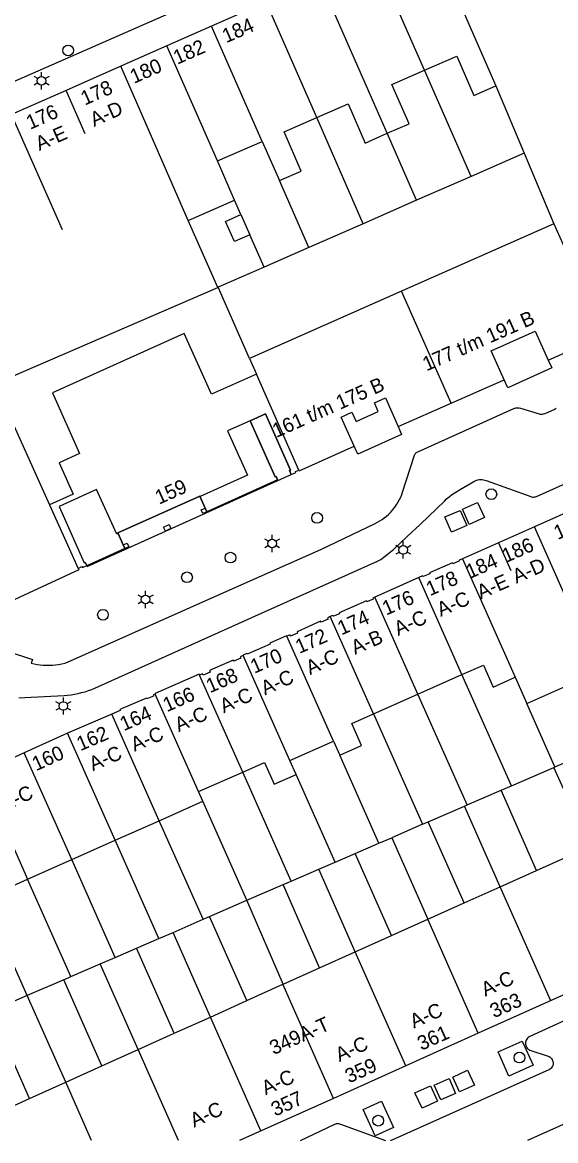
# Model space of a CAD drawing. Extents: x 122462 to 123306, y 485548 to 486417.
# Drawn here: x 123170.2 to 123225.8, y 485548.3 to 485664.9 of the extents above; entities that cross this region are included whole.
import ezdxf

# ---------------------------------------------------------------- set-up
doc = ezdxf.new("R2010")
doc.units = 0
for name, color, linetype in [('Level 1', 7, 'Continuous'), ('Level 10', 7, 'Continuous'), ('Level 11', 7, 'Continuous'), ('Level 17', 7, 'Continuous'), ('Level 19', 7, 'Continuous'), ('Level 2', 7, 'Continuous'), ('Level 34', 7, 'Continuous'), ('Level 4', 7, 'Continuous'), ('Level 42', 7, 'Continuous'), ('Level 5', 7, 'Continuous'), ('Level 50', 7, 'Continuous'), ('Level 53', 7, 'Continuous'), ('Level 58', 7, 'Continuous')]:
    doc.layers.add(name, color=color, linetype=linetype)

msp = doc.modelspace()

# ---------------------------------------------------------------- linework, layer by layer
at = {"layer": 'Level 1'}
for p, q in [((123195.58, 485667.02), (123189.89, 485664.53)), ((123189.89, 485664.53), (123185.23, 485662.48)), ((123185.23, 485662.48), (123180.41, 485660.35)), ((123180.41, 485660.35), (123174.72, 485657.83)), ((123219.52, 485658.31), (123222.48, 485651.29)), ((123174.72, 485657.83), (123169.02, 485655.31)), ((123190.49, 485650.47), (123195.16, 485652.51)), ((123195.16, 485652.51), (123196.95, 485648.42)), ((123222.48, 485651.29), (123225.58, 485643.93)), ((123192.29, 485646.38), (123190.49, 485650.47)), ((123187.46, 485644.26), (123192.29, 485646.38)), ((123190.52, 485637.28), (123187.46, 485644.26)), ((123225.58, 485643.93), (123209.69, 485636.89)), ((123167.68, 485627.41), (123190.52, 485637.28)), ((123209.69, 485636.89), (123193.84, 485629.87)), ((123193.84, 485629.87), (123194.56, 485628.25)), ((123231.28, 485615.76), (123223.54, 485612.32)), ((123172.98, 485614.62), (123175.97, 485607.99)), ((123189.22, 485614.28), (123189.4, 485613.9)), ((123223.54, 485612.32), (123219.79, 485610.66)), ((123180.85, 485610.06), (123180.68, 485610.44)), ((123219.79, 485610.66), (123216.03, 485608.99)), ((123211.49, 485607.04), (123206.9, 485604.97)), ((123211.39, 485594.87), (123215.99, 485596.91)), ((123221.52, 485596.64), (123222.74, 485593.9)), ((123206.77, 485592.81), (123211.39, 485594.87)), ((123179.49, 485592.78), (123174.88, 485590.8)), ((123174.88, 485590.8), (123170.36, 485588.74)), ((123198.05, 485587.95), (123202.59, 485589.97)), ((123202.59, 485589.97), (123203.24, 485588.52)), ((123170.36, 485588.74), (123165.79, 485586.65)), ((123198.7, 485586.5), (123198.05, 485587.95)), ((123188.53, 485584.71), (123193.13, 485586.75)), ((123188.98, 485583.7), (123188.53, 485584.71)), ((123184.43, 485581.68), (123188.98, 485583.7)), ((123179.84, 485579.64), (123184.43, 485581.68)), ((123175.3, 485577.62), (123179.84, 485579.64)), ((123170.71, 485575.58), (123175.3, 485577.62)), ((123223.76, 485576.49), (123227.47, 485578.16)), ((123219.98, 485574.8), (123223.76, 485576.49)), ((123166.16, 485573.56), (123170.71, 485575.58)), ((123216.2, 485573.1), (123219.98, 485574.8)), ((123212.43, 485571.4), (123216.2, 485573.1)), ((123208.65, 485569.71), (123212.43, 485571.4)), ((123204.87, 485568.01), (123208.65, 485569.71)), ((123201.12, 485566.33), (123204.87, 485568.01)), ((123197.34, 485564.63), (123201.12, 485566.33)), ((123232.84, 485566.32), (123217.69, 485559.51)), ((123193.55, 485562.92), (123197.32, 485564.62)), ((123197.32, 485564.62), (123197.34, 485564.63)), ((123189.77, 485561.21), (123193.55, 485562.92)), ((123186, 485559.51), (123189.77, 485561.21)), ((123182.22, 485557.81), (123186, 485559.51)), ((123217.69, 485559.51), (123202.58, 485552.73)), ((123178.45, 485556.11), (123182.22, 485557.81)), ((123174.68, 485554.41), (123178.45, 485556.11)), ((123170.9, 485552.7), (123174.68, 485554.41)), ((123202.58, 485552.73), (123192.81, 485548.32))]:
    msp.add_line(p, q, dxfattribs=at)
for points in [[(123212.08, 485659.93), (123215.44, 485661.4), (123217.24, 485657.31), (123219.52, 485658.31)], [(123208.19, 485653.35), (123210.49, 485654.35), (123208.69, 485658.44), (123212.08, 485659.93)], [(123200.85, 485655.01), (123204.11, 485656.44), (123205.9, 485652.34), (123208.19, 485653.35)], [(123196.95, 485648.42), (123199.24, 485649.42), (123197.45, 485653.52), (123200.85, 485655.01)], [(123194.56, 485628.25), (123189.88, 485626.15), (123187.04, 485632.48), (123173.29, 485626.3), (123176.13, 485619.97), (123174, 485619.01), (123175.47, 485615.74), (123172.98, 485614.62)], [(123214.86, 485625.21), (123220.39, 485627.64), (123219.04, 485630.66), (123223.63, 485632.71), (123224.97, 485629.71), (123230.76, 485632.23)], [(123198.99, 485618.24), (123199.02, 485618.17), (123204.76, 485620.72), (123203.4, 485623.77), (123204.52, 485624.27), (123204.95, 485623.31), (123207.26, 485624.35), (123206.86, 485625.25), (123208, 485625.76), (123209.33, 485622.77), (123214.86, 485625.21)], [(123189.4, 485613.9), (123196.77, 485617.21), (123196.61, 485617.58), (123196.5, 485617.53), (123193.89, 485623.38)], [(123193.89, 485623.38), (123195.49, 485624.1), (123198.11, 485618.23), (123197.99, 485618.18), (123198.18, 485617.76), (123198.68, 485617.98), (123198.63, 485618.08), (123198.99, 485618.24)], [(123180.68, 485610.44), (123180.12, 485611.68), (123188.66, 485615.52), (123189.22, 485614.28)], [(123175.97, 485607.99), (123176.37, 485608.17), (123176.41, 485608.07), (123180.85, 485610.06)], [(123216.03, 485608.99), (123215.7, 485608.85), (123215.74, 485608.76), (123215.04, 485608.46), (123215, 485608.55), (123212.6, 485607.52), (123212.64, 485607.43), (123211.93, 485607.13), (123211.89, 485607.22), (123211.49, 485607.04)], [(123206.9, 485604.97), (123206.68, 485604.87), (123206.72, 485604.78), (123206.08, 485604.5), (123206.04, 485604.59), (123203.17, 485603.35), (123203.21, 485603.26), (123202.58, 485602.99), (123202.54, 485603.08), (123202.26, 485602.96)], [(123202.26, 485602.96), (123201.98, 485602.83), (123202.04, 485602.7), (123201.31, 485602.37), (123201.25, 485602.5), (123198.79, 485601.38), (123198.85, 485601.25), (123198.12, 485600.92), (123198.06, 485601.05), (123197.73, 485600.91)], [(123197.73, 485600.91), (123197.71, 485600.96), (123195.95, 485600.18), (123195.99, 485600.09), (123193.6, 485599.03), (123193.56, 485599.12), (123193.17, 485598.94), (123193.19, 485598.89)], [(123222.74, 485593.9), (123230.24, 485597.23), (123228.49, 485601.17)], [(123193.19, 485598.89), (123192.87, 485598.75), (123192.93, 485598.61), (123192.21, 485598.3), (123192.15, 485598.43), (123189.67, 485597.33), (123189.74, 485597.18), (123189.01, 485596.86), (123188.95, 485596.99), (123188.64, 485596.85)], [(123215.99, 485596.91), (123218.22, 485597.9), (123219.24, 485595.62), (123221.52, 485596.64)], [(123188.64, 485596.85), (123188.59, 485596.96), (123183.99, 485594.93), (123184.02, 485594.86)], [(123184.02, 485594.86), (123183.79, 485594.76), (123183.83, 485594.68), (123183.13, 485594.38), (123183.1, 485594.47), (123180.31, 485593.29), (123180.37, 485593.16), (123179.49, 485592.78)], [(123203.24, 485588.52), (123205.52, 485589.53), (123204.51, 485591.81), (123206.77, 485592.81)], [(123193.13, 485586.75), (123195.4, 485587.76), (123196.41, 485585.48), (123198.7, 485586.5)], [(123164.65, 485549.89), (123166.83, 485550.87), (123170.9, 485552.7)]]:
    msp.add_lwpolyline(points, dxfattribs=at)
at = {"layer": 'Level 10'}
msp.add_lwpolyline([(123176.9, 485608.2), (123198.18, 485617.76), (123197.99, 485618.18), (123198.11, 485618.23), (123195.49, 485624.1), (123193.89, 485623.38), (123196.5, 485617.53), (123196.61, 485617.58), (123196.77, 485617.21), (123189.4, 485613.9), (123188.66, 485615.52), (123180.12, 485611.68), (123180.85, 485610.06), (123176.87, 485608.27), (123176.9, 485608.2)], dxfattribs=at)
at = {"layer": 'Level 11'}
for points in [[(123224.97, 485629.71), (123225.35, 485628.89), (123220.76, 485626.82), (123220.39, 485627.64)], [(123209.33, 485622.77), (123209.7, 485621.95), (123205.13, 485619.9), (123204.76, 485620.72)]]:
    msp.add_lwpolyline(points, dxfattribs=at)
at = {"layer": 'Level 17'}
for points in [[(123207.55, 485675.57), (123168.36, 485658.32)], [(123209.05, 485614.46), (123209.21, 485614.69), (123209.35, 485614.93), (123209.48, 485615.17), (123209.6, 485615.43), (123209.71, 485615.68), (123209.8, 485615.95), (123211.05, 485619.79), (123211.08, 485619.86), (123211.12, 485619.94), (123211.17, 485620), (123211.23, 485620.06), (123211.3, 485620.11), (123211.37, 485620.15), (123221.38, 485624.65), (123221.49, 485624.7), (123221.61, 485624.72), (123221.72, 485624.74), (123221.84, 485624.74), (123221.96, 485624.73), (123222.08, 485624.7), (123224.02, 485624.11), (123224.13, 485624.08), (123224.25, 485624.07), (123224.37, 485624.07), (123224.49, 485624.09), (123224.61, 485624.12), (123224.72, 485624.16), (123225.61, 485624.56), (123225.71, 485624.62), (123225.81, 485624.69)], [(123169.78, 485594.48), (123170.42, 485594.52), (123171.07, 485594.55), (123174.51, 485594.75), (123174.88, 485594.78), (123175.25, 485594.82), (123175.61, 485594.87), (123175.98, 485594.94), (123176.34, 485595.03), (123176.7, 485595.13), (123177.05, 485595.24), (123177.39, 485595.37), (123194.08, 485602.87), (123207.17, 485608.73), (123207.53, 485608.91), (123208.84, 485609.95), (123210.25, 485611.29), (123211.66, 485612.59), (123214.15, 485615), (123214.39, 485615.23), (123214.65, 485615.44), (123214.91, 485615.65), (123215.18, 485615.84), (123215.45, 485616.02), (123215.73, 485616.19), (123217.22, 485617.05), (123217.36, 485617.11), (123217.5, 485617.17), (123217.64, 485617.21), (123217.79, 485617.24), (123217.94, 485617.25), (123218.09, 485617.25), (123218.23, 485617.23), (123218.38, 485617.2), (123218.52, 485617.16), (123223.15, 485615.48), (123223.25, 485615.45), (123223.35, 485615.43), (123223.45, 485615.43), (123223.55, 485615.44), (123223.65, 485615.46), (123223.75, 485615.5), (123237.93, 485621.84)], [(123168.35, 485599.41), (123171.2, 485598.5), (123171.08, 485598.1), (123171.39, 485598.02), (123171.71, 485597.96), (123172.02, 485597.92), (123172.34, 485597.89), (123172.66, 485597.88), (123172.98, 485597.88), (123173.3, 485597.9), (123173.62, 485597.93), (123173.94, 485597.97), (123174.26, 485598.03), (123174.57, 485598.11), (123174.88, 485598.2), (123190.86, 485605.32), (123201.26, 485609.97), (123206.94, 485612.68), (123207.19, 485612.81), (123207.43, 485612.95), (123207.66, 485613.1), (123207.89, 485613.26), (123208.11, 485613.44), (123208.32, 485613.62), (123208.52, 485613.82), (123208.7, 485614.02), (123208.88, 485614.24), (123209.05, 485614.46)], [(123175.97, 485607.99), (123176.03, 485607.84), (123162.14, 485601.39)], [(123231.66, 485563.09), (123223.07, 485559.18), (123222.98, 485559.13), (123222.89, 485559.07), (123222.81, 485558.99), (123222.74, 485558.9), (123222.69, 485558.8), (123222.65, 485558.7), (123222.62, 485558.59), (123222.61, 485558.48), (123222.62, 485558.37), (123222.64, 485558.26), (123222.68, 485558.16), (123222.73, 485558.06), (123222.8, 485557.97), (123222.87, 485557.89), (123222.96, 485557.82), (123223.06, 485557.77), (123224.98, 485557.13), (123225.08, 485557.08), (123225.17, 485557.03), (123225.25, 485556.96), (123225.33, 485556.88), (123225.39, 485556.79), (123225.43, 485556.69), (123225.47, 485556.59), (123225.48, 485556.49), (123225.49, 485556.38), (123225.48, 485556.27), (123225.45, 485556.17), (123225.41, 485556.07), (123225.36, 485555.98), (123225.29, 485555.89), (123225.22, 485555.82), (123225.13, 485555.75), (123225.04, 485555.7), (123208.59, 485548.33), (123208.55, 485548.32)], [(123220.89, 485555.06), (123219.76, 485557.57), (123222.27, 485558.71), (123223.41, 485556.19), (123220.89, 485555.06)], [(123206.95, 485548.81), (123205.7, 485551.56), (123207.61, 485552.43), (123208.86, 485549.68), (123206.95, 485548.81)], [(123228.49, 485550.88), (123222.83, 485548.32)], [(123199.14, 485548.32), (123202.74, 485550.04), (123202.83, 485550.08), (123202.92, 485550.1), (123203.02, 485550.11), (123203.12, 485550.1), (123203.22, 485550.08), (123203.31, 485550.05), (123208, 485548.32)]]:
    msp.add_lwpolyline(points, dxfattribs=at)
at = {"layer": 'Level 19'}
for p, q in [((123216.93, 485648.86), (123212.08, 485659.93)), ((123205.7, 485643.93), (123200.85, 485655.01)), ((123211.25, 485646.37), (123208.19, 485653.35)), ((123222.48, 485651.29), (123216.93, 485648.86)), ((123216.93, 485648.86), (123211.25, 485646.37)), ((123200.01, 485641.44), (123196.95, 485648.42)), ((123192.95, 485644.87), (123192.29, 485646.38)), ((123211.25, 485646.37), (123205.7, 485643.93)), ((123205.7, 485643.93), (123200.01, 485641.44)), ((123195.35, 485639.4), (123193.87, 485642.76)), ((123200.01, 485641.44), (123195.35, 485639.4)), ((123195.35, 485639.4), (123190.58, 485637.31)), ((123190.58, 485637.31), (123190.52, 485637.28)), ((123193.84, 485629.87), (123190.58, 485637.31)), ((123167.29, 485627.23), (123172.98, 485614.62)), ((123221.14, 485585.32), (123215.99, 485596.91)), ((123216.52, 485583.32), (123211.39, 485594.87)), ((123225.68, 485587.29), (123222.74, 485593.9)), ((123206.77, 485592.81), (123211.88, 485581.31)), ((123225.68, 485587.29), (123235.41, 485591.5)), ((123207.32, 485579.33), (123203.24, 485588.52)), ((123221.14, 485585.32), (123225.57, 485587.24)), ((123225.57, 485587.24), (123225.68, 485587.29)), ((123229.3, 485578.98), (123225.57, 485587.24)), ((123198.18, 485575.38), (123193.13, 485586.75)), ((123202.76, 485577.36), (123198.7, 485586.5)), ((123216.52, 485583.32), (123220.06, 485584.85)), ((123220.06, 485584.85), (123221.14, 485585.32)), ((123223.76, 485576.49), (123220.06, 485584.85)), ((123193.57, 485573.38), (123188.98, 485583.7)), ((123212.46, 485581.56), (123216.26, 485583.21)), ((123216.26, 485583.21), (123216.52, 485583.32)), ((123219.98, 485574.8), (123216.26, 485583.21)), ((123189, 485571.4), (123184.43, 485581.68)), ((123211.88, 485581.31), (123208.66, 485579.91)), ((123211.88, 485581.31), (123212.46, 485581.56)), ((123216.2, 485573.1), (123212.46, 485581.56)), ((123207.32, 485579.33), (123208.66, 485579.91)), ((123208.66, 485579.91), (123212.43, 485571.4)), ((123184.39, 485569.4), (123179.84, 485579.64)), ((123204.86, 485578.27), (123207.32, 485579.33)), ((123179.83, 485567.43), (123175.3, 485577.62)), ((123202.76, 485577.36), (123204.86, 485578.27)), ((123208.65, 485569.71), (123204.86, 485578.27)), ((123198.18, 485575.38), (123201.06, 485576.62)), ((123201.06, 485576.62), (123202.76, 485577.36)), ((123204.87, 485568.01), (123201.06, 485576.62)), ((123175.22, 485565.43), (123170.71, 485575.58)), ((123197.35, 485575.02), (123198.18, 485575.38)), ((123193.57, 485573.38), (123197.35, 485575.02)), ((123201.12, 485566.33), (123197.35, 485575.02)), ((123170.65, 485563.45), (123166.16, 485573.56)), ((123189.67, 485571.68), (123193.57, 485573.38)), ((123197.34, 485564.63), (123193.57, 485573.38)), ((123185.87, 485570.04), (123189, 485571.4)), ((123189, 485571.4), (123189.67, 485571.68)), ((123193.55, 485562.92), (123189.67, 485571.68)), ((123184.39, 485569.4), (123185.87, 485570.04)), ((123189.77, 485561.21), (123185.87, 485570.04)), ((123179.83, 485567.43), (123182.07, 485568.4)), ((123182.07, 485568.4), (123184.39, 485569.4)), ((123186, 485559.51), (123182.07, 485568.4)), ((123178.27, 485566.75), (123179.83, 485567.43)), ((123175.22, 485565.43), (123178.27, 485566.75)), ((123182.22, 485557.81), (123178.27, 485566.75)), ((123174.47, 485565.1), (123170.67, 485563.46)), ((123174.47, 485565.1), (123175.22, 485565.43)), ((123178.45, 485556.11), (123174.47, 485565.1)), ((123170.65, 485563.45), (123166.87, 485561.81)), ((123170.67, 485563.46), (123170.65, 485563.45)), ((123174.68, 485554.41), (123170.67, 485563.46)), ((123170.9, 485552.7), (123166.87, 485561.81))]:
    msp.add_line(p, q, dxfattribs=at)
at = {"layer": 'Level 2'}
msp.add_line((123192.95, 485644.87), (123193.87, 485642.76), dxfattribs=at)
msp.add_lwpolyline([(123193.87, 485642.76), (123192.27, 485642.06), (123191.35, 485644.17), (123192.95, 485644.87)], dxfattribs=at)
at = {"layer": 'Level 34'}
for points in [[(123189.4, 485613.9), (123188.98, 485613.71), (123188.8, 485614.09), (123189.22, 485614.28)], [(123185.07, 485611.87), (123184.88, 485612.29), (123185.45, 485612.55), (123185.64, 485612.13), (123185.07, 485611.87)], [(123180.68, 485610.44), (123181.1, 485610.63), (123181.27, 485610.25), (123180.85, 485610.06)]]:
    msp.add_lwpolyline(points, dxfattribs=at)
at = {"layer": 'Level 4'}
for p, q in [((123212.47, 485674.4), (123219.52, 485658.31)), ((123212.08, 485659.93), (123206.82, 485671.93)), ((123208.19, 485653.35), (123201.14, 485669.45)), ((123200.85, 485655.01), (123195.58, 485667.02)), ((123195.16, 485652.51), (123189.89, 485664.53)), ((123190.49, 485650.47), (123185.23, 485662.48)), ((123187.46, 485644.26), (123180.41, 485660.35)), ((123225.58, 485643.93), (123230.76, 485632.23)), ((123214.86, 485625.21), (123209.69, 485636.89)), ((123198.99, 485618.24), (123194.56, 485628.25)), ((123228.49, 485601.17), (123223.54, 485612.32)), ((123216.03, 485608.99), (123221.52, 485596.64)), ((123215.99, 485596.91), (123211.49, 485607.04)), ((123211.39, 485594.87), (123206.9, 485604.97)), ((123206.77, 485592.81), (123202.26, 485602.96)), ((123202.59, 485589.97), (123197.73, 485600.91)), ((123198.05, 485587.95), (123193.19, 485598.89)), ((123193.13, 485586.75), (123188.64, 485596.85)), ((123188.53, 485584.71), (123184.02, 485594.86)), ((123184.43, 485581.68), (123179.49, 485592.78)), ((123179.84, 485579.64), (123174.88, 485590.8)), ((123175.3, 485577.62), (123170.36, 485588.74)), ((123165.79, 485586.65), (123170.71, 485575.58))]:
    msp.add_line(p, q, dxfattribs=at)
at = {"layer": 'Level 42'}
for points in [[(123214.89, 485611.76), (123214.2, 485613.35), (123215.79, 485614.04), (123216.48, 485612.45), (123214.89, 485611.76)], [(123216.74, 485612.58), (123216.04, 485614.16), (123217.62, 485614.86), (123218.32, 485613.28), (123216.74, 485612.58)], [(123215.74, 485553.4), (123215.02, 485554.94), (123216.57, 485555.66), (123217.28, 485554.11), (123215.74, 485553.4)], [(123213.79, 485552.56), (123213.1, 485554.1), (123214.64, 485554.79), (123215.33, 485553.25), (123213.79, 485552.56)], [(123211.83, 485551.69), (123211.09, 485553.29), (123212.7, 485554.03), (123213.44, 485552.43), (123211.83, 485551.69)]]:
    msp.add_lwpolyline(points, dxfattribs=at)
at = {"layer": 'Level 5'}
for p, q in [((123176.72, 485653.31), (123174.72, 485657.83)), ((123174.34, 485643.28), (123169.02, 485655.31)), ((123219.79, 485610.66), (123221.08, 485607.75)), ((123219.79, 485610.66), (123219.79, 485610.66)), ((123225.24, 485562.91), (123219.98, 485574.8)), ((123217.69, 485559.51), (123212.43, 485571.4)), ((123210.13, 485556.12), (123204.87, 485568.01)), ((123202.58, 485552.73), (123197.32, 485564.62)), ((123195.03, 485549.33), (123189.77, 485561.21)), ((123186.42, 485548.32), (123182.22, 485557.81)), ((123177.37, 485548.32), (123174.68, 485554.41))]:
    msp.add_line(p, q, dxfattribs=at)
for points in [[(123193.89, 485623.38), (123191.56, 485622.33), (123193.64, 485617.7), (123188.69, 485615.47)], [(123180.14, 485611.63), (123179.99, 485611.56), (123177.9, 485616.2), (123174, 485614.45), (123176.61, 485608.58), (123176.71, 485608.62), (123176.87, 485608.27)]]:
    msp.add_lwpolyline(points, dxfattribs=at)
at = {"layer": 'Level 50'}
for p, q in [((123171.77, 485659.05), (123171.38, 485659.28)), ((123172.16, 485659.28), (123172.16, 485659.73)), ((123172.94, 485659.28), (123172.55, 485659.05)), ((123171.77, 485658.6), (123171.38, 485658.38)), ((123172.16, 485657.93), (123172.16, 485658.38)), ((123172.94, 485658.38), (123172.55, 485658.6)), ((123196.2, 485611.04), (123196.2, 485611.49)), ((123195.81, 485610.81), (123195.42, 485611.04)), ((123195.81, 485610.36), (123195.42, 485610.14)), ((123196.98, 485611.04), (123196.59, 485610.81)), ((123196.98, 485610.14), (123196.59, 485610.36)), ((123209.48, 485610.14), (123209.09, 485610.36)), ((123209.87, 485610.36), (123209.87, 485610.81)), ((123210.65, 485610.36), (123210.26, 485610.14)), ((123196.2, 485609.69), (123196.2, 485610.14)), ((123209.48, 485609.69), (123209.09, 485609.46)), ((123209.87, 485609.01), (123209.87, 485609.46)), ((123210.65, 485609.46), (123210.26, 485609.69)), ((123183, 485605.2), (123183, 485605.65)), ((123182.61, 485604.97), (123182.22, 485605.2)), ((123182.61, 485604.52), (123182.22, 485604.3)), ((123183.78, 485605.2), (123183.39, 485604.97)), ((123183.78, 485604.3), (123183.39, 485604.52)), ((123183, 485603.85), (123183, 485604.3)), ((123174.04, 485593.86), (123173.65, 485594.09)), ((123174.43, 485594.09), (123174.43, 485594.54)), ((123175.21, 485594.09), (123174.82, 485593.86)), ((123174.04, 485593.41), (123173.65, 485593.19)), ((123174.43, 485592.74), (123174.43, 485593.19)), ((123175.21, 485593.19), (123174.82, 485593.41))]:
    msp.add_line(p, q, dxfattribs=at)
for centre in [(123172.16, 485658.83), (123196.2, 485610.59), (123209.87, 485609.91), (123183, 485604.75), (123174.43, 485593.64)]:
    msp.add_circle(centre, 0.45, dxfattribs=at)
at = {"layer": 'Level 53'}
for centre in [(123174.93, 485661.99), (123219.05, 485615.72), (123200.88, 485613.25), (123191.85, 485609.11), (123187.32, 485607.06), (123178.56, 485603.15), (123221.98, 485556.98), (123207.26, 485550.4)]:
    msp.add_circle(centre, 0.56, dxfattribs=at)

# ---------------------------------------------------------------- texts
at = {"layer": 'Level 58'}
for s, rotation, p in [('184', 23.789, (123191.4, 485662.73)), ('182', 23.789, (123186.3, 485660.49)), ('180', 23.789, (123181.79, 485658.5)), ('178', 23.8672, (123176.66, 485656.23)), ('176', 23.8672, (123170.97, 485653.71)), ('A-D', 23.8672, (123177.63, 485654.02)), ('A-E', 23.8672, (123171.93, 485651.5)), ('177 t/m 191 B', 23.832, (123212.29, 485628.52)), ('161 t/m 175 B', 23.832, (123196.63, 485621.58)), ('159', 24.1971, (123184.41, 485614.62)), ('188', 23.9238, (123225.97, 485610.94)), ('186', 23.9221, (123220.57, 485608.54)), ('184', 23.9221, (123216.81, 485606.88)), ('A-D', 23.9221, (123221.66, 485606.39)), ('178', 23.7564, (123212.66, 485605.08)), ('A-E', 23.9221, (123217.95, 485604.74)), ('176', 23.7564, (123208.09, 485603.06)), ('A-C', 23.2274, (123213.77, 485602.93)), ('174', 23.7564, (123203.42, 485600.99)), ('A-C', 24.262, (123209.33, 485600.93)), ('172', 23.7564, (123199.03, 485599.06)), ('A-B', 23.367, (123204.83, 485598.97)), ('170', 23.7564, (123194.34, 485596.99)), ('A-C', 24.479, (123200.14, 485596.85)), ('168', 23.7564, (123189.72, 485594.96)), ('A-C', 23.918, (123195.44, 485594.73)), ('166', 23.7564, (123185.22, 485592.98)), ('A-C', 23.9196, (123191.15, 485592.87)), ('164', 23.7564, (123180.73, 485591)), ('A-C', 23.8075, (123186.45, 485590.9)), ('162', 23.2488, (123176.21, 485588.92)), ('A-C', 22.9254, (123181.85, 485588.86)), ('160', 24.5468, (123171.6, 485586.83)), ('A-C', 23.2481, (123177.51, 485586.83)), ('A-C', 24.542, (123168.29, 485582.65)), ('A-C', 24.1908, (123218.41, 485563.32)), ('363', 24.1862, (123219.32, 485561.07)), ('A-C', 24.1817, (123210.97, 485559.99)), ('349A-T', 24.2527, (123196.35, 485557.23)), ('361', 24.1862, (123211.76, 485557.68)), ('A-C', 24.1899, (123203.21, 485556.5)), ('359', 24.1862, (123204.21, 485554.27)), ('A-C', 24.2762, (123195.52, 485553.03)), ('357', 24.2776, (123196.51, 485550.82)), ('A-C', 24.2807, (123188.06, 485549.67))]:
    msp.add_text(s, height=1.5, rotation=rotation, dxfattribs=at).set_placement(p)

doc.saveas('drawing.dxf')
